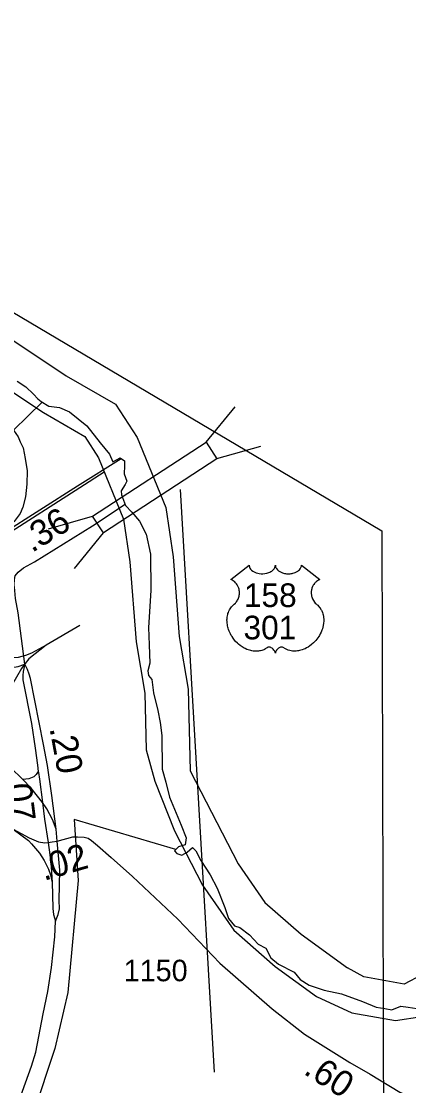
# Model space of a CAD drawing. Extents: x 2290615 to 2522933, y 819489 to 1012715.
# Drawn here: x 2413878 to 2416128, y 975050 to 981239 of the extents above; entities that cross this region are included whole.
import ezdxf

# ---------------------------------------------------------------- set-up
doc = ezdxf.new("R2010")
doc.units = 0
for name, color, linetype in [('Exist Boundary Political City Limit New', 7, 'Continuous'), ('Exist Boundary Political City Limit Old', 7, 'Continuous'), ('Exist Boundary Political CountyLine', 7, 'Continuous'), ('Exist Hydrographic River Shore', 7, 'Continuous'), ('Exist Railroad Mainline', 7, 'Continuous'), ('Exist Railroad Siding', 7, 'Continuous'), ('Exist Road Non-System Type 51', 7, 'Continuous'), ('Exist Road Primary Interstate Ramp 1 Lane Attributed', 7, 'Continuous'), ('Exist Road Primary US Attributed', 7, 'Continuous'), ('Exist Road Primary US Mileage Hundredths English Label', 7, 'Continuous'), ('Exist Road Primary US Shield CELL', 7, 'Continuous'), ('Exist Road Primary US Shield Number Label', 7, 'Continuous'), ('Exist Road Primary US Structure Standard Bridge CELL', 7, 'Continuous'), ('Exist Road Primary US Structure Standard Bridge Number Label', 7, 'Continuous'), ('Exist Road Secondary Mileage Hundredths English Label', 7, 'Continuous'), ('Exist Road Secondary Type 51 Attributed', 7, 'Continuous'), ('Exist Road Secondary Type 51 Number Label', 7, 'Continuous'), ('Map Preparation Boundary City Limit Buffer Line', 7, 'Continuous'), ('Map Preparation Inset Cut Line', 7, 'Continuous')]:
    doc.layers.add(name, color=color, linetype=linetype)

msp = doc.modelspace()

# ---------------------------------------------------------------- linework, layer by layer
at = {"layer": 'Exist Boundary Political City Limit New'}
for points in [[(2413852.6, 979147), (2413903.9, 979114.2), (2413949.1, 979071.1), (2413973.7, 979044.4), (2413992.2, 979027.9), (2414037.3, 979001.2), (2414098.9, 978993), (2414158.4, 978968.4), (2414259, 978886.2), (2414334.9, 978787.7), (2414390.3, 978721.9), (2414408.8, 978676.8), (2414451.9, 978701.4), (2414476.5, 978682.9), (2414476.5, 978654.2), (2414474.5, 978606.9), (2414490.9, 978565.9), (2414480.6, 978545.3), (2414458.1, 978508.4), (2414460.1, 978485.8), (2414482.7, 978424.2), (2414519.6, 978385.1), (2414564.8, 978331.7), (2414603.8, 978257.8), (2414628.4, 978140.8), (2414630.5, 977929.2), (2414616.1, 977713.6), (2414620.2, 977613), (2414624.3, 977506.2), (2414612, 977463.1), (2414616.1, 977434.3), (2414636.6, 977411.7), (2414644.8, 977333.7), (2414671.5, 977231), (2414683.8, 977161.2), (2414694.1, 977087.2), (2414696.1, 976890.1), (2414716.7, 976814.1), (2414739.2, 976727.9), (2414807, 976565.6), (2414835.7, 976491.7), (2414829.5, 976450.6), (2414790.6, 976438.3), (2414774.9, 976422.6)], [(2414774.9, 976422.6), (2414185.4, 976597.4), (2414207.3, 976242.5), (2414148.8, 975591.2), (2414072, 975265.6), (2413947.7, 974892.4)]]:
    msp.add_lwpolyline(points, dxfattribs=at)
at = {"layer": 'Exist Boundary Political City Limit Old'}
for points in [[(2413852.6, 979147), (2413903.9, 979114.2), (2413949.1, 979071.1), (2413973.7, 979044.4), (2413992.2, 979027.9), (2414037.3, 979001.2), (2414098.9, 978993), (2414158.4, 978968.4), (2414259, 978886.2), (2414334.9, 978787.7), (2414390.3, 978721.9), (2414408.8, 978676.8), (2414451.9, 978701.4), (2414476.5, 978682.9), (2414476.5, 978654.2), (2414474.5, 978606.9), (2414490.9, 978565.9), (2414480.6, 978545.3), (2414458.1, 978508.4), (2414460.1, 978485.8), (2414482.7, 978424.2), (2414519.6, 978385.1), (2414564.8, 978331.7), (2414603.8, 978257.8), (2414628.4, 978140.8), (2414630.5, 977929.2), (2414616.1, 977713.6), (2414620.2, 977613), (2414624.3, 977506.2), (2414612, 977463.1), (2414616.1, 977434.3), (2414636.6, 977411.7), (2414644.8, 977333.7), (2414671.5, 977231), (2414683.8, 977161.2), (2414694.1, 977087.2), (2414696.1, 976890.1), (2414716.7, 976814.1), (2414739.2, 976727.9), (2414807, 976565.6), (2414835.7, 976491.7), (2414829.5, 976450.6), (2414790.6, 976438.3), (2414774.9, 976422.6)], [(2414774.9, 976422.6), (2414185.4, 976597.4), (2414207.3, 976242.5), (2414148.8, 975591.2), (2414072, 975265.6), (2413947.7, 974892.4)]]:
    msp.add_lwpolyline(points, dxfattribs=at)
at = {"layer": 'Exist Boundary Political CountyLine'}
for points in [[(2413852.6, 979147), (2413903.9, 979114.2), (2413949.1, 979071.1), (2413973.7, 979044.4), (2413992.2, 979027.9), (2414037.3, 979001.2), (2414098.9, 978993), (2414158.4, 978968.4), (2414259, 978886.2), (2414334.9, 978787.7), (2414390.3, 978721.9), (2414408.8, 978676.8), (2414451.9, 978701.4), (2414476.5, 978682.9), (2414476.5, 978654.2), (2414474.5, 978606.9), (2414490.9, 978565.9), (2414480.6, 978545.3), (2414458.1, 978508.4), (2414460.1, 978485.8), (2414482.7, 978424.2), (2414519.6, 978385.1), (2414564.8, 978331.7), (2414603.8, 978257.8), (2414628.4, 978140.8), (2414630.5, 977929.2), (2414616.1, 977713.6), (2414620.2, 977613), (2414624.3, 977506.2), (2414612, 977463.1), (2414616.1, 977434.3), (2414636.6, 977411.7), (2414644.8, 977333.7), (2414671.5, 977231), (2414683.8, 977161.2), (2414694.1, 977087.2), (2414696.1, 976890.1), (2414716.7, 976814.1), (2414739.2, 976727.9), (2414807, 976565.6), (2414835.7, 976491.7), (2414829.5, 976450.6), (2414790.6, 976438.3), (2414768, 976415.7), (2414780.3, 976399.3), (2414811.1, 976391.1), (2414841.9, 976407.5), (2414872.7, 976434.2), (2414891.1, 976415.7), (2414919.9, 976360.2), (2414975.3, 976276), (2415016.3, 976198), (2415059.4, 976087.1), (2415082, 976021.4), (2415116.9, 975980.3), (2415147.7, 975970.1), (2415203.1, 975926.9), (2415254.4, 975873.5), (2415297.5, 975848.9), (2415328.3, 975793.4), (2415371.4, 975756.5), (2415463.8, 975709.2), (2415498.6, 975668.2), (2415550, 975635.3)], [(2415550, 975635.3), (2415638.2, 975604.5), (2415738.8, 975584), (2415859.9, 975538.8), (2415939.9, 975505.9), (2415989.2, 975499.8), (2416030.2, 975491.6), (2416083.6, 975512.1), (2416124.6, 975505.9), (2416176, 975499.8)]]:
    msp.add_lwpolyline(points, dxfattribs=at)
at = {"layer": 'Exist Hydrographic River Shore'}
msp.add_line((2414654, 976821.7), (2414767.8, 976532.4), dxfattribs=at)
for points in [[(2412242.9, 980182.2), (2412767.5, 979959.8), (2412959.9, 979871), (2413144.5, 979787.1), (2413264.7, 979696.9), (2413539.8, 979440.5), (2413817, 979393.1), (2414138.8, 979178.5), (2414424.9, 979013.8), (2414550.9, 978818.8), (2414717.1, 978411.6), (2414759.2, 978125), (2414795.4, 977661.6), (2414847.6, 977355.9), (2414858.2, 976879.9)], [(2411915.1, 979998.7), (2412235.6, 979911.2), (2412665.4, 979729), (2412854.8, 979641.6), (2413015, 979568.7), (2413102.4, 979503.2), (2413422.9, 979204.4), (2413721.6, 979153.4), (2414005.7, 978963.9), (2414246.1, 978825.5), (2414326.2, 978701.6), (2414471.9, 978344.6), (2414508.3, 978096.8), (2414544.7, 977630.5), (2414595.7, 977331.7), (2414603, 977003.8), (2414654, 976821.7)], [(2414858.2, 976879.9), (2415136.8, 976340.9), (2415293.3, 976115.4), (2415503.4, 975930.7), (2415772.2, 975735.2)], [(2414767.8, 976532.4), (2414930.8, 976216.9), (2415112.9, 975954.5), (2415353.3, 975743.2), (2415593.7, 975568.3), (2415797.6, 975473.6), (2416052.6, 975429.9), (2416205.6, 975451.8)], [(2420880, 975558.9), (2420232.2, 975912.2), (2419843.4, 976072.9), (2419820, 976079.9), (2419210.2, 976196), (2418538.7, 976235.5), (2417880.7, 976399), (2417597.3, 976430.2), (2417564.9, 976429.3), (2417357, 976394.6), (2417332.4, 976387.7), (2417175.3, 976325.5), (2417149.9, 976311.5), (2416513.6, 975856.5), (2416102.7, 975640.9), (2415868.5, 975683.8), (2415772.2, 975735.2)]]:
    msp.add_lwpolyline(points, dxfattribs=at)
at = {"layer": 'Exist Railroad Mainline'}
msp.add_line((2413831.9, 978862.1), (2413999.4, 979023.6), dxfattribs=at)
msp.add_lwpolyline([(2413766.7, 978259), (2414204.5, 978537.4), (2414457.6, 978697.1)], dxfattribs=at)
at = {"layer": 'Exist Railroad Siding'}
msp.add_line((2414218.5, 977725.6), (2414022.1, 977610.8), dxfattribs=at)
for points in [[(2413831.9, 978862.1), (2413858.4, 978822.3), (2413870.9, 978794.6), (2413887.4, 978758.9), (2413900.4, 978697), (2413911.3, 978625.2), (2413910.5, 978547.1), (2413901.6, 978473.1), (2413886.3, 978414.8), (2413870.9, 978376.6), (2413835.6, 978330.1), (2413806.1, 978297.6), (2413766.7, 978259)], [(2414022.1, 977610.8), (2413936.7, 977565.5), (2413901, 977551), (2413859, 977540.5), (2413797.1, 977537.6), (2413723.1, 977546.5), (2413656.9, 977555.6), (2413610.7, 977568.9), (2413495.9, 977619.2), (2413338.6, 977712.8), (2413292.2, 977746.2), (2413259.9, 977761.7), (2413233.8, 977769.4), (2413191.8, 977772.7), (2413141.7, 977770), (2413080.1, 977755.1), (2413028.3, 977738.3), (2412950.7, 977707.3)], [(2414022.1, 977610.8), (2413921.3, 977531.4), (2413899.9, 977504.4), (2413878.1, 977476.8), (2413792.2, 977325.4)]]:
    msp.add_lwpolyline(points, dxfattribs=at)
at = {"layer": 'Exist Road Non-System Type 51'}
for points in [[(2413771, 978241.2), (2414216.7, 978527.6), (2414359.9, 978619)], [(2413750.4, 977466.8), (2413811.8, 977479.6), (2413859.3, 977486.8), (2413897.4, 977500.6)]]:
    msp.add_lwpolyline(points, dxfattribs=at)
at = {"layer": 'Exist Road Primary Interstate Ramp 1 Lane Attributed'}
for points in [[(2414000.1, 976695.8), (2413935.5, 976780.9), (2413887.1, 976831.3)], [(2414080.1, 976542.4), (2414058, 976598), (2414026.2, 976659.9), (2414000.1, 976695.8)], [(2413830.3, 976541.9), (2413919.2, 976475.2), (2413936.5, 976456), (2413960.5, 976430), (2413983.6, 976401.2), (2414010.5, 976359.9), (2414035.4, 976308.9), (2414047.2, 976276), (2414057.2, 976231.1)]]:
    msp.add_lwpolyline(points, dxfattribs=at)
at = {"layer": 'Exist Road Primary US Attributed'}
for points in [[(2413897.4, 977500.6), (2413859.4, 977800.5), (2413844.2, 977882.3), (2413839.4, 977930.2), (2413836.9, 977962.1), (2413838.6, 977994.2), (2413842.2, 978014.1), (2413858.6, 978035.7), (2413890.9, 978060.8), (2413953.6, 978096.6), (2414291.5, 978306.3), (2414480.3, 978430.7)], [(2413897.4, 977500.6), (2413888.1, 977458.9), (2413886.5, 977435), (2413886.5, 977410.1), (2413937.1, 977157), (2413957.4, 977012.3), (2413971, 976914.5), (2413976.1, 976876.4)], [(2414080.1, 976542.4), (2414054.5, 976736.7), (2414029.9, 976912.8), (2414007.4, 977034), (2413931.1, 977417.4), (2413923.9, 977442.7), (2413913, 977470.8), (2413897.4, 977500.6)], [(2413887.1, 976831.3), (2413815.5, 976900.9), (2413636.5, 977057.2), (2413553.9, 977110.9), (2412936.8, 977436.3)], [(2413976.1, 976876.4), (2413964.5, 976860.3), (2413951.2, 976846.4), (2413922.2, 976835), (2413887.1, 976831.3)], [(2413976.1, 976876.4), (2413976.9, 976870.2), (2413982.9, 976832), (2414000.1, 976695.8)], [(2414000.1, 976695.8), (2414012, 976599.7), (2414033.3, 976464.8)], [(2413830.3, 976541.9), (2413923.5, 976491.6), (2413977.1, 976468.6), (2414013.7, 976462.7), (2414033.3, 976464.8)], [(2414085.6, 976471.2), (2414080.1, 976542.4)], [(2414033.3, 976464.8), (2414057.1, 976467.8), (2414085.6, 976471.2)], [(2414033.3, 976464.8), (2414042.6, 976392.9), (2414051.3, 976323), (2414057.2, 976231.1)], [(2414076, 976007), (2414092.1, 976044.5), (2414099.5, 976077.9), (2414098.1, 976129), (2414100.6, 976303.5), (2414085.6, 976471.2)], [(2414057.2, 976231.1), (2414058.9, 976160.5), (2414061.5, 976080.8), (2414065.5, 976045), (2414076, 976007)], [(2412182.3, 971116.4), (2412350, 971621.9), (2412452.7, 971923.8), (2412643.2, 972476.9), (2412772.2, 972879.1), (2412881.4, 973146.2), (2412954.8, 973318), (2413023.3, 973432.2), (2413053.1, 973488.8), (2413113.6, 973579.2), (2413345.8, 973949.6), (2413454, 974135.3), (2413593.9, 974361.7), (2413714, 974584.1), (2413786.4, 974736.1), (2413839.7, 974884.3), (2413883.8, 975019), (2413936.8, 975163.1), (2413961.6, 975245.5), (2414003.7, 975468.4), (2414031.2, 975596.9), (2414053.2, 975737.4), (2414073.2, 975915.8), (2414076, 976007)]]:
    msp.add_lwpolyline(points, dxfattribs=at)
at = {"layer": 'Exist Road Primary US Shield CELL'}
msp.add_lwpolyline([(2415201.6, 978077.3), (2415201.9, 978072.9), (2415202.9, 978067.7), (2415203.7, 978065), (2415206.2, 978059.8), (2415210.2, 978053.7), (2415215.8, 978047.8), (2415222.2, 978042.6), (2415226.4, 978039.8), (2415233.7, 978035.9), (2415241.9, 978032.4), (2415251.1, 978029.8), (2415260.4, 978027.9), (2415270.7, 978026.8), (2415280.8, 978026.6), (2415291.7, 978027.4), (2415303.7, 978029.7), (2415309.3, 978031.2), (2415315.5, 978033.3), (2415321.3, 978035.7), (2415327.6, 978039.1), (2415332.7, 978042.4), (2415336.7, 978045.3), (2415342.4, 978050.7), (2415346.9, 978056.2), (2415348.7, 978059.4), (2415350.4, 978062.4), (2415352.6, 978068.8), (2415353.2, 978071.6), (2415353.7, 978077.5), (2415354, 978072.6), (2415354.5, 978069.5), (2415355.4, 978066.5), (2415356.6, 978063.3), (2415358.9, 978058.8), (2415361.4, 978055), (2415366.1, 978049.4), (2415369.1, 978046.6), (2415371.8, 978044.4), (2415379, 978039.5), (2415387.4, 978035.2), (2415391.6, 978033.4), (2415395.8, 978031.9), (2415401.2, 978030.2), (2415406.8, 978028.9), (2415412.4, 978028), (2415418, 978027.2), (2415423.8, 978026.7), (2415428.5, 978026.6), (2415434.3, 978026.7), (2415439.6, 978027), (2415445.1, 978027.6), (2415451.1, 978028.6), (2415455.9, 978029.7), (2415462.3, 978031.4), (2415468.1, 978033.4), (2415473.2, 978035.6), (2415479.8, 978039.1), (2415485.1, 978042.4), (2415489, 978045.6), (2415493.6, 978049.8), (2415498, 978054.9), (2415500.6, 978058.6), (2415502.4, 978062.5), (2415504.1, 978066.5), (2415505.2, 978070.8), (2415505.7, 978074.5), (2415505.8, 978077.6), (2415612, 977993), (2415609.5, 977992), (2415603.8, 977989.2), (2415599.2, 977986.5), (2415591.9, 977981.3), (2415588.7, 977978.5), (2415585.6, 977975.5), (2415582.7, 977972.4), (2415580.2, 977969.5), (2415577.1, 977965.2), (2415574.3, 977960.9), (2415571.6, 977956.2), (2415569.6, 977952.1), (2415566.4, 977943.6), (2415564.8, 977938.2), (2415563.8, 977933.6), (2415562.6, 977924.1), (2415562.2, 977919.6), (2415562.2, 977915.1), (2415562.5, 977910.4), (2415562.9, 977905.9), (2415563.7, 977901.2), (2415564.5, 977897), (2415565.8, 977892), (2415567.7, 977886.1), (2415570, 977880.3), (2415574.9, 977871.1), (2415581.1, 977861.7), (2415585.6, 977856.4), (2415590, 977851.9), (2415596.5, 977846.4), (2415600.1, 977843.2), (2415604.2, 977839.1), (2415610.8, 977831.4), (2415613.5, 977827.8), (2415616.2, 977823.7), (2415618.8, 977819.5), (2415621.3, 977815), (2415623.3, 977811), (2415627, 977801.9), (2415629.7, 977793.1), (2415631, 977788.4), (2415633, 977778), (2415633.7, 977772.8), (2415634.5, 977762.7), (2415634.6, 977750.3), (2415633.6, 977738.7), (2415631.4, 977725), (2415629.6, 977716.9), (2415626.8, 977707.4), (2415624.1, 977699.2), (2415619.3, 977687), (2415615, 977678.3), (2415609.4, 977668), (2415605.5, 977661.7), (2415601.1, 977655.1), (2415595.5, 977647.4), (2415589, 977639.3), (2415581.1, 977630.7), (2415574.8, 977624.3), (2415566.5, 977616.9), (2415561.5, 977612.8), (2415554.3, 977607.4), (2415544.5, 977600.8), (2415534.9, 977595.2), (2415526.7, 977591), (2415519.4, 977587.9), (2415510, 977584.3), (2415494.3, 977580), (2415488.6, 977578.8), (2415481.8, 977577.8), (2415475.4, 977577.2), (2415469.3, 977576.8), (2415461, 977576.8), (2415452.8, 977577.4), (2415445, 977578.5), (2415436.9, 977580.2), (2415428.4, 977582.7), (2415420.7, 977585.8), (2415412.9, 977589.6), (2415399.8, 977597.9), (2415396, 977599.9), (2415393.9, 977600.4), (2415388.8, 977600.7), (2415384, 977599.7), (2415379.1, 977597.7), (2415376.2, 977596.2), (2415372.2, 977593.6), (2415369.2, 977591.2), (2415365.6, 977587.8), (2415363.1, 977584.9), (2415361.2, 977582.6), (2415357.5, 977576.8), (2415356.1, 977574), (2415354.8, 977570.4), (2415353.6, 977565.2), (2415351.9, 977571.8), (2415349.9, 977576.2), (2415347.7, 977580), (2415345.3, 977583.3), (2415341.6, 977587.6), (2415338.3, 977590.8), (2415334.3, 977594), (2415330, 977596.6), (2415326.6, 977598.4), (2415323.4, 977599.6), (2415319.6, 977600.5), (2415316.5, 977600.8), (2415313.9, 977600.7), (2415310.4, 977599.9), (2415305.6, 977596.4), (2415301, 977593.3), (2415296, 977590.2), (2415290.1, 977587.1), (2415285.8, 977585.1), (2415280.7, 977583.1), (2415274.6, 977581), (2415268.1, 977579.3), (2415261.4, 977578), (2415255.5, 977577.1), (2415249.2, 977576.5), (2415243.4, 977576.3), (2415237.5, 977576.4), (2415231.9, 977576.8), (2415225.4, 977577.4), (2415217.4, 977578.6), (2415210.7, 977580.1), (2415203.7, 977582), (2415196.5, 977584.2), (2415188.8, 977587.2), (2415179.1, 977591.4), (2415172.4, 977594.9), (2415161.8, 977601), (2415149.4, 977609.6), (2415140, 977617.2), (2415133.1, 977623.4), (2415123, 977633.7), (2415117.1, 977640.4), (2415107.7, 977652.4), (2415101.8, 977661.2), (2415097.9, 977667.6), (2415092.3, 977677.9), (2415089.2, 977684.3), (2415085.2, 977693.8), (2415082, 977702.4), (2415079.3, 977710.5), (2415077.9, 977715.7), (2415075.9, 977724.9), (2415074.7, 977731.3), (2415073.5, 977740.2), (2415072.9, 977749.5), (2415072.7, 977758.1), (2415072.9, 977765.3), (2415073.8, 977773.6), (2415075.2, 977782.5), (2415076.9, 977790.1), (2415078.4, 977795.6), (2415080.7, 977802.2), (2415083.7, 977809.6), (2415087.2, 977816.6), (2415090.5, 977822.4), (2415094.7, 977828.7), (2415098.9, 977834.1), (2415104.3, 977840), (2415109.9, 977845.4), (2415115.1, 977849.6), (2415121.3, 977855.6), (2415124.5, 977859.2), (2415128.3, 977864.3), (2415131.4, 977869), (2415133.9, 977873.2), (2415137.1, 977879.5), (2415139, 977884.1), (2415141.5, 977891.3), (2415142.7, 977896.3), (2415144, 977902.8), (2415144.8, 977908.9), (2415145.1, 977916.5), (2415144.9, 977922.7), (2415144.1, 977930.1), (2415142.7, 977937.1), (2415141.1, 977943.3), (2415138.4, 977950.3), (2415136, 977955.5), (2415131.9, 977962.4), (2415127.4, 977968.9), (2415122.7, 977974.2), (2415118, 977978.9), (2415113.5, 977982.4), (2415109.2, 977985.5), (2415103.8, 977988.7), (2415098.6, 977991.3), (2415095.3, 977992.6)], close=True, dxfattribs=at)
at = {"layer": 'Exist Road Primary US Structure Standard Bridge CELL'}
for p, q in [((2414951.4, 978791.3), (2415120.6, 978997.5)), ((2415013.3, 978696.6), (2415270.1, 978768.8)), ((2414034.9, 978288.5), (2414291.6, 978360.7)), ((2414185.8, 978057.6), (2414355, 978263.8))]:
    msp.add_line(p, q, dxfattribs=at)
msp.add_lwpolyline([(2414291.6, 978360.7), (2414951.1, 978791.8), (2415014.5, 978694.9), (2414355, 978263.8)], close=True, dxfattribs=at)
at = {"layer": 'Exist Road Primary US Structure Standard Bridge Number Label'}
msp.add_line((2414800.8, 978517.5), (2414999.1, 975128.3), dxfattribs=at)
at = {"layer": 'Exist Road Secondary Type 51 Attributed'}
msp.add_lwpolyline([(2414085.6, 976471.2), (2414177.3, 976497.8), (2414203.8, 976496.5), (2414242.3, 976495.2), (2414266.2, 976489.9), (2414286.1, 976475.3), (2414319.3, 976447.4), (2414400.3, 976377), (2414523.7, 976266.7), (2414787.8, 976017.7), (2415030.7, 975762.8), (2415336, 975497.1), (2415523.1, 975349.7), (2415708.9, 975233.5), (2415785.9, 975184.4), (2415905.4, 975116.7), (2416077.9, 975013.1), (2416253.1, 974938.7), (2416395.1, 974893.5), (2416521.2, 974860.3), (2416616.7, 974841.7), (2416700.4, 974828.5), (2416764.1, 974824.5)], dxfattribs=at)
at = {"layer": 'Map Preparation Boundary City Limit Buffer Line'}
for points in [[(2413852.6, 979147), (2413903.9, 979114.2), (2413949.1, 979071.1), (2413973.7, 979044.4), (2413992.2, 979027.9), (2414037.3, 979001.2), (2414098.9, 978993), (2414158.4, 978968.4), (2414259, 978886.2), (2414334.9, 978787.7), (2414390.3, 978721.9), (2414408.8, 978676.8), (2414451.9, 978701.4), (2414476.5, 978682.9), (2414476.5, 978654.2), (2414474.5, 978606.9), (2414490.9, 978565.9), (2414480.6, 978545.3), (2414458.1, 978508.4), (2414460.1, 978485.8), (2414482.7, 978424.2), (2414519.6, 978385.1), (2414564.8, 978331.7), (2414603.8, 978257.8), (2414628.4, 978140.8), (2414630.5, 977929.2), (2414616.1, 977713.6), (2414620.2, 977613), (2414624.3, 977506.2), (2414612, 977463.1), (2414616.1, 977434.3), (2414636.6, 977411.7), (2414644.8, 977333.7), (2414671.5, 977231), (2414683.8, 977161.2), (2414694.1, 977087.2), (2414696.1, 976890.1), (2414716.7, 976814.1), (2414739.2, 976727.9), (2414807, 976565.6), (2414835.7, 976491.7), (2414829.5, 976450.6), (2414790.6, 976438.3), (2414774.9, 976422.6)], [(2414774.9, 976422.6), (2414185.4, 976597.4), (2414207.3, 976242.5), (2414148.8, 975591.2), (2414072, 975265.6), (2413947.7, 974892.4)]]:
    msp.add_lwpolyline(points, dxfattribs=at)
at = {"layer": 'Map Preparation Inset Cut Line'}
msp.add_lwpolyline([(2369931.7, 996959.3), (2400125.8, 996959.3), (2403337.9, 985770.4), (2415972.3, 978275.4), (2416025.8, 958413.7), (2369771.1, 958413.7)], close=True, dxfattribs=at)

# ---------------------------------------------------------------- texts
at = {"layer": 'Exist Road Primary US Mileage Hundredths English Label'}
for s, rotation, p in [('.36', 31.81973, (2413939.5, 978146.7)), ('.20', 280.49219, (2414040.9, 977128.1)), ('.07', 277.0598, (2413779.9, 976855.7))]:
    msp.add_text(s, height=150, rotation=rotation, dxfattribs=at).set_placement(p)
at = {"layer": 'Exist Road Primary US Shield Number Label'}
for s, p in [('158', (2415170.9, 977833.2)), ('301', (2415168.7, 977645.3))]:
    msp.add_text(s, height=137.5, dxfattribs=at).set_placement(p)
at = {"layer": 'Exist Road Secondary Mileage Hundredths English Label'}
for s, rotation, p in [('.02', 16.20533, (2414008.7, 976240.6)), ('.60', 327.44905, (2415511.4, 975122.3))]:
    msp.add_text(s, height=150, rotation=rotation, dxfattribs=at).set_placement(p)
at = {"layer": 'Exist Road Secondary Type 51 Number Label'}
msp.add_text('1150', height=125, rotation=360, dxfattribs=at).set_placement((2414472.2, 975657.4))

doc.saveas('drawing.dxf')
